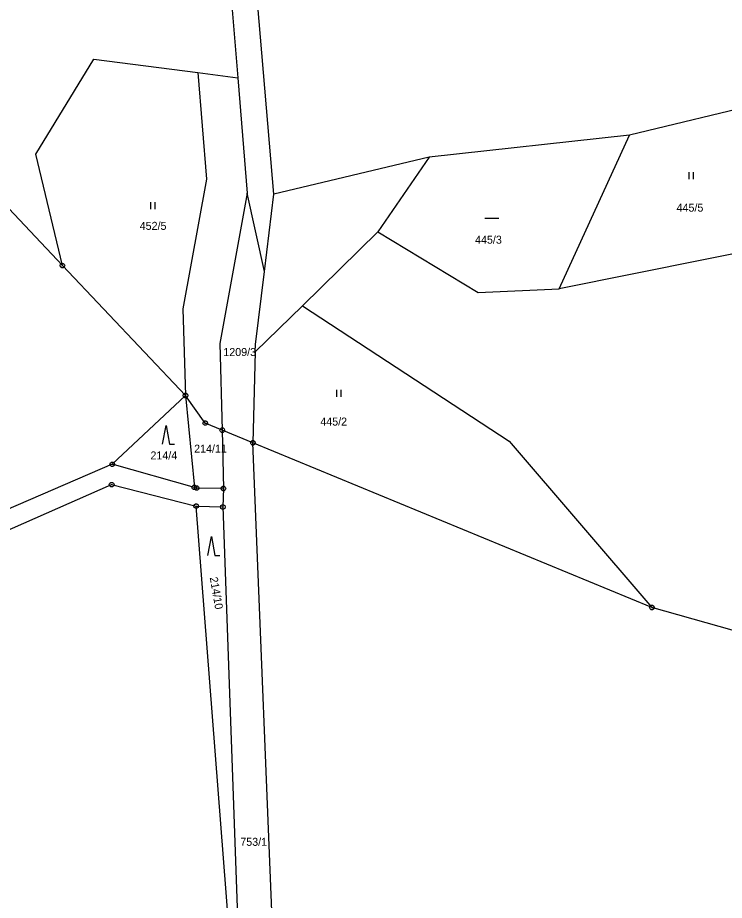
# Model space of a CAD drawing. Extents: x -694465 to -690527, y -983694 to -978978.
# Drawn here: x -692557.9 to -692407.7, y -980839.8 to -980652.4 of the extents above; entities that cross this region are included whole.
import ezdxf

# ---------------------------------------------------------------- set-up
doc = ezdxf.new("R2010")
doc.units = 0
for name, color, linetype in [('Vrstva 1', 7, 'Continuous'), ('Vrstva 18', 7, 'Continuous'), ('Vrstva 24', 7, 'Continuous'), ('Vrstva 25', 7, 'Continuous')]:
    doc.layers.add(name, color=color, linetype=linetype)

msp = doc.modelspace()

# ---------------------------------------------------------------- linework, layer by layer
at = {"layer": 'Vrstva 1'}
for p, q in [((-692541.68, -980661.16), (-692519.553, -980664.038)), ((-692519.553, -980664.038), (-692517.726, -980686.67)), ((-692519.553, -980664.038), (-692511.08, -980665.14)), ((-692517.726, -980686.67), (-692522.74, -980714.19)), ((-692522.74, -980714.19), (-692522.2, -980732.6)), ((-692507.351, -980723.364), (-692497.36, -980713.56)), ((-692507.351, -980723.364), (-692507.31, -980721.8)), ((-692507.351, -980723.364), (-692507.86, -980742.67))]:
    msp.add_line(p, q, dxfattribs=at)
for points in [[(-692503.42, -980689.85), (-692509.08, -980623.06)], [(-692512.52, -980647.2), (-692511.08, -980665.14)], [(-692554.01, -980681.35), (-692541.68, -980661.16)], [(-692511.08, -980665.14), (-692509.1, -980689.67)], [(-692399.02, -980670.36), (-692427.83, -980677.3)], [(-692427.83, -980677.3), (-692470.42, -980682.02)], [(-692442.79, -980709.93), (-692427.83, -980677.3)], [(-692548.34, -980705.02), (-692554.01, -980681.35)], [(-692470.42, -980682.02), (-692503.42, -980689.85)], [(-692470.42, -980682.02), (-692481.33, -980697.83)], [(-692563.3, -980689.23), (-692548.34, -980705.02)], [(-692509.1, -980689.67), (-692514.91, -980721.56)], [(-692505.42, -980706.25), (-692509.1, -980689.67)], [(-692505.42, -980706.25), (-692503.42, -980689.85)], [(-692481.33, -980697.83), (-692497.36, -980713.56)], [(-692481.33, -980697.83), (-692460.03, -980710.74)], [(-692395.89, -980700.54), (-692442.79, -980709.93)], [(-692522.2, -980732.6), (-692548.34, -980705.02)], [(-692507.31, -980721.8), (-692505.42, -980706.25)], [(-692460.03, -980710.74), (-692442.79, -980709.93)], [(-692497.36, -980713.56), (-692453.42, -980742.3)], [(-692514.91, -980721.56), (-692514.37, -980739.97)], [(-692522.2, -980732.6), (-692537.75, -980747.22)], [(-692517.99, -980738.47), (-692522.2, -980732.6)], [(-692522.2, -980732.6), (-692520.31, -980752.13)], [(-692514.37, -980739.97), (-692517.99, -980738.47)], [(-692514.37, -980739.97), (-692514.13, -980752.37)], [(-692507.86, -980742.67), (-692514.37, -980739.97)], [(-692423.07, -980777.65), (-692507.86, -980742.67)], [(-692503.31, -980856.12), (-692507.86, -980742.67)], [(-692453.42, -980742.3), (-692423.07, -980777.65)], [(-692537.75, -980747.22), (-692575.66, -980763.53)], [(-692520.31, -980752.13), (-692537.75, -980747.22)], [(-692572.8, -980766.9), (-692537.88, -980751.54)], [(-692537.88, -980751.54), (-692519.93, -980756.1)], [(-692519.81, -980752.27), (-692520.31, -980752.13)], [(-692514.13, -980752.37), (-692519.81, -980752.27)], [(-692514.13, -980752.37), (-692514.25, -980756.29)], [(-692511.8, -980861), (-692519.93, -980756.1)], [(-692519.93, -980756.1), (-692514.25, -980756.29)], [(-692514.25, -980756.29), (-692510.73, -980855.24)], [(-692362.58, -980794.69), (-692423.07, -980777.65)]]:
    msp.add_lwpolyline(points, dxfattribs=at)
at = {"layer": 'Vrstva 24'}
for points in [[(-692548.186, -980704.544), (-692547.936, -980704.726), (-692547.84, -980705.02), (-692547.936, -980705.314), (-692548.186, -980705.496), (-692548.494, -980705.496), (-692548.744, -980705.314), (-692548.84, -980705.02), (-692548.744, -980704.726), (-692548.494, -980704.544)], [(-692548.186, -980704.544), (-692547.936, -980704.726), (-692547.84, -980705.02), (-692547.936, -980705.314), (-692548.186, -980705.496), (-692548.494, -980705.496), (-692548.744, -980705.314), (-692548.84, -980705.02), (-692548.744, -980704.726), (-692548.494, -980704.544)], [(-692522.046, -980732.124), (-692521.796, -980732.306), (-692521.7, -980732.6), (-692521.796, -980732.894), (-692522.046, -980733.076), (-692522.354, -980733.076), (-692522.604, -980732.894), (-692522.7, -980732.6), (-692522.604, -980732.306), (-692522.354, -980732.124)], [(-692522.046, -980732.124), (-692521.796, -980732.306), (-692521.7, -980732.6), (-692521.796, -980732.894), (-692522.046, -980733.076), (-692522.354, -980733.076), (-692522.604, -980732.894), (-692522.7, -980732.6), (-692522.604, -980732.306), (-692522.354, -980732.124)], [(-692522.046, -980732.124), (-692521.796, -980732.306), (-692521.7, -980732.6), (-692521.796, -980732.894), (-692522.046, -980733.076), (-692522.354, -980733.076), (-692522.604, -980732.894), (-692522.7, -980732.6), (-692522.604, -980732.306), (-692522.354, -980732.124)], [(-692522.046, -980732.124), (-692521.796, -980732.306), (-692521.7, -980732.6), (-692521.796, -980732.894), (-692522.046, -980733.076), (-692522.354, -980733.076), (-692522.604, -980732.894), (-692522.7, -980732.6), (-692522.604, -980732.306), (-692522.354, -980732.124)], [(-692517.836, -980737.994), (-692517.586, -980738.176), (-692517.49, -980738.47), (-692517.586, -980738.764), (-692517.836, -980738.946), (-692518.144, -980738.946), (-692518.394, -980738.764), (-692518.49, -980738.47), (-692518.394, -980738.176), (-692518.144, -980737.994)], [(-692517.836, -980737.994), (-692517.586, -980738.176), (-692517.49, -980738.47), (-692517.586, -980738.764), (-692517.836, -980738.946), (-692518.144, -980738.946), (-692518.394, -980738.764), (-692518.49, -980738.47), (-692518.394, -980738.176), (-692518.144, -980737.994)], [(-692517.836, -980737.994), (-692517.586, -980738.176), (-692517.49, -980738.47), (-692517.586, -980738.764), (-692517.836, -980738.946), (-692518.144, -980738.946), (-692518.394, -980738.764), (-692518.49, -980738.47), (-692518.394, -980738.176), (-692518.144, -980737.994)], [(-692517.836, -980737.994), (-692517.586, -980738.176), (-692517.49, -980738.47), (-692517.586, -980738.764), (-692517.836, -980738.946), (-692518.144, -980738.946), (-692518.394, -980738.764), (-692518.49, -980738.47), (-692518.394, -980738.176), (-692518.144, -980737.994)], [(-692514.216, -980739.494), (-692513.966, -980739.676), (-692513.87, -980739.97), (-692513.966, -980740.264), (-692514.216, -980740.446), (-692514.524, -980740.446), (-692514.774, -980740.264), (-692514.87, -980739.97), (-692514.774, -980739.676), (-692514.524, -980739.494)], [(-692514.216, -980739.494), (-692513.966, -980739.676), (-692513.87, -980739.97), (-692513.966, -980740.264), (-692514.216, -980740.446), (-692514.524, -980740.446), (-692514.774, -980740.264), (-692514.87, -980739.97), (-692514.774, -980739.676), (-692514.524, -980739.494)], [(-692514.216, -980739.494), (-692513.966, -980739.676), (-692513.87, -980739.97), (-692513.966, -980740.264), (-692514.216, -980740.446), (-692514.524, -980740.446), (-692514.774, -980740.264), (-692514.87, -980739.97), (-692514.774, -980739.676), (-692514.524, -980739.494)], [(-692514.216, -980739.494), (-692513.966, -980739.676), (-692513.87, -980739.97), (-692513.966, -980740.264), (-692514.216, -980740.446), (-692514.524, -980740.446), (-692514.774, -980740.264), (-692514.87, -980739.97), (-692514.774, -980739.676), (-692514.524, -980739.494)], [(-692507.706, -980742.194), (-692507.456, -980742.376), (-692507.36, -980742.67), (-692507.456, -980742.964), (-692507.706, -980743.146), (-692508.014, -980743.146), (-692508.264, -980742.964), (-692508.36, -980742.67), (-692508.264, -980742.376), (-692508.014, -980742.194)], [(-692507.706, -980742.194), (-692507.456, -980742.376), (-692507.36, -980742.67), (-692507.456, -980742.964), (-692507.706, -980743.146), (-692508.014, -980743.146), (-692508.264, -980742.964), (-692508.36, -980742.67), (-692508.264, -980742.376), (-692508.014, -980742.194)], [(-692507.706, -980742.194), (-692507.456, -980742.376), (-692507.36, -980742.67), (-692507.456, -980742.964), (-692507.706, -980743.146), (-692508.014, -980743.146), (-692508.264, -980742.964), (-692508.36, -980742.67), (-692508.264, -980742.376), (-692508.014, -980742.194)], [(-692507.706, -980742.194), (-692507.456, -980742.376), (-692507.36, -980742.67), (-692507.456, -980742.964), (-692507.706, -980743.146), (-692508.014, -980743.146), (-692508.264, -980742.964), (-692508.36, -980742.67), (-692508.264, -980742.376), (-692508.014, -980742.194)], [(-692537.596, -980746.744), (-692537.346, -980746.926), (-692537.25, -980747.22), (-692537.346, -980747.514), (-692537.596, -980747.696), (-692537.904, -980747.696), (-692538.154, -980747.514), (-692538.25, -980747.22), (-692538.154, -980746.926), (-692537.904, -980746.744)], [(-692537.726, -980751.064), (-692537.476, -980751.246), (-692537.38, -980751.54), (-692537.476, -980751.834), (-692537.726, -980752.016), (-692538.034, -980752.016), (-692538.284, -980751.834), (-692538.38, -980751.54), (-692538.284, -980751.246), (-692538.034, -980751.064)], [(-692520.156, -980751.654), (-692519.906, -980751.836), (-692519.81, -980752.13), (-692519.906, -980752.424), (-692520.156, -980752.606), (-692520.464, -980752.606), (-692520.714, -980752.424), (-692520.81, -980752.13), (-692520.714, -980751.836), (-692520.464, -980751.654)], [(-692519.656, -980751.794), (-692519.406, -980751.976), (-692519.31, -980752.27), (-692519.406, -980752.564), (-692519.656, -980752.746), (-692519.964, -980752.746), (-692520.214, -980752.564), (-692520.31, -980752.27), (-692520.214, -980751.976), (-692519.964, -980751.794)], [(-692513.976, -980751.894), (-692513.726, -980752.076), (-692513.63, -980752.37), (-692513.726, -980752.664), (-692513.976, -980752.846), (-692514.284, -980752.846), (-692514.534, -980752.664), (-692514.63, -980752.37), (-692514.534, -980752.076), (-692514.284, -980751.894)], [(-692519.776, -980755.624), (-692519.526, -980755.806), (-692519.43, -980756.1), (-692519.526, -980756.394), (-692519.776, -980756.576), (-692520.084, -980756.576), (-692520.334, -980756.394), (-692520.43, -980756.1), (-692520.334, -980755.806), (-692520.084, -980755.624)], [(-692514.096, -980755.814), (-692513.846, -980755.996), (-692513.75, -980756.29), (-692513.846, -980756.584), (-692514.096, -980756.766), (-692514.404, -980756.766), (-692514.654, -980756.584), (-692514.75, -980756.29), (-692514.654, -980755.996), (-692514.404, -980755.814)], [(-692422.916, -980777.174), (-692422.666, -980777.356), (-692422.57, -980777.65), (-692422.666, -980777.944), (-692422.916, -980778.126), (-692423.224, -980778.126), (-692423.474, -980777.944), (-692423.57, -980777.65), (-692423.474, -980777.356), (-692423.224, -980777.174)], [(-692422.916, -980777.174), (-692422.666, -980777.356), (-692422.57, -980777.65), (-692422.666, -980777.944), (-692422.916, -980778.126), (-692423.224, -980778.126), (-692423.474, -980777.944), (-692423.57, -980777.65), (-692423.474, -980777.356), (-692423.224, -980777.174)], [(-692422.916, -980777.174), (-692422.666, -980777.356), (-692422.57, -980777.65), (-692422.666, -980777.944), (-692422.916, -980778.126), (-692423.224, -980778.126), (-692423.474, -980777.944), (-692423.57, -980777.65), (-692423.474, -980777.356), (-692423.224, -980777.174)], [(-692422.916, -980777.174), (-692422.666, -980777.356), (-692422.57, -980777.65), (-692422.666, -980777.944), (-692422.916, -980778.126), (-692423.224, -980778.126), (-692423.474, -980777.944), (-692423.57, -980777.65), (-692423.474, -980777.356), (-692423.224, -980777.174)]]:
    msp.add_lwpolyline(points, close=True, dxfattribs=at)
for points in [[(-692548.459, -980705.02), (-692548.22, -980705.02)], [(-692548.459, -980705.02), (-692548.22, -980705.02)], [(-692522.319, -980732.6), (-692522.08, -980732.6)], [(-692522.319, -980732.6), (-692522.08, -980732.6)], [(-692522.319, -980732.6), (-692522.08, -980732.6)], [(-692522.319, -980732.6), (-692522.08, -980732.6)], [(-692518.109, -980738.47), (-692517.87, -980738.47)], [(-692518.109, -980738.47), (-692517.87, -980738.47)], [(-692518.109, -980738.47), (-692517.87, -980738.47)], [(-692518.109, -980738.47), (-692517.87, -980738.47)], [(-692514.489, -980739.97), (-692514.25, -980739.97)], [(-692514.489, -980739.97), (-692514.25, -980739.97)], [(-692514.489, -980739.97), (-692514.25, -980739.97)], [(-692514.489, -980739.97), (-692514.25, -980739.97)], [(-692507.979, -980742.67), (-692507.74, -980742.67)], [(-692507.979, -980742.67), (-692507.74, -980742.67)], [(-692507.979, -980742.67), (-692507.74, -980742.67)], [(-692507.979, -980742.67), (-692507.74, -980742.67)], [(-692537.869, -980747.22), (-692537.63, -980747.22)], [(-692537.999, -980751.54), (-692537.76, -980751.54)], [(-692520.429, -980752.13), (-692520.19, -980752.13)], [(-692519.929, -980752.27), (-692519.69, -980752.27)], [(-692514.249, -980752.37), (-692514.01, -980752.37)], [(-692520.049, -980756.1), (-692519.81, -980756.1)], [(-692514.369, -980756.29), (-692514.13, -980756.29)], [(-692423.189, -980777.65), (-692422.95, -980777.65)], [(-692423.189, -980777.65), (-692422.95, -980777.65)], [(-692423.189, -980777.65), (-692422.95, -980777.65)], [(-692423.189, -980777.65), (-692422.95, -980777.65)]]:
    msp.add_lwpolyline(points, dxfattribs=at)
at = {"layer": 'Vrstva 25'}
for points in [[(-692415.26, -980685.19), (-692415.26, -980686.69)], [(-692414.26, -980686.69), (-692414.26, -980685.19)], [(-692529.62, -980691.52), (-692529.62, -980693.02)], [(-692528.62, -980693.02), (-692528.62, -980691.52)], [(-692458.59, -980694.97), (-692455.59, -980694.97)], [(-692490.13, -980731.38), (-692490.13, -980732.88)], [(-692489.13, -980732.88), (-692489.13, -980731.38)], [(-692527.06, -980742.98), (-692526.31, -980738.98), (-692525.56, -980742.98), (-692524.56, -980742.98)], [(-692517.42, -980766.58), (-692516.67, -980762.58), (-692515.92, -980766.58), (-692514.92, -980766.58)]]:
    msp.add_lwpolyline(points, dxfattribs=at)

# ---------------------------------------------------------------- texts
at = {"layer": 'Vrstva 18'}
for s, p in [('445/5', (-692417.833, -980693.56)), ('452/5', (-692531.921, -980697.43)), ('445/3', (-692460.657, -980700.37)), ('1209/3', (-692514.147, -980724.23)), ('445/2', (-692493.544, -980739)), ('214/11', (-692520.353, -980744.76)), ('214/4', (-692529.639, -980746.19)), ('753/1', (-692510.543, -980828.26))]:
    msp.add_text(s, height=1.7, dxfattribs=at).set_placement(p)
msp.add_text('214/10', height=1.7, rotation=279.88988, dxfattribs=at).set_placement((-692517.039, -980771.294))

doc.saveas('drawing.dxf')
